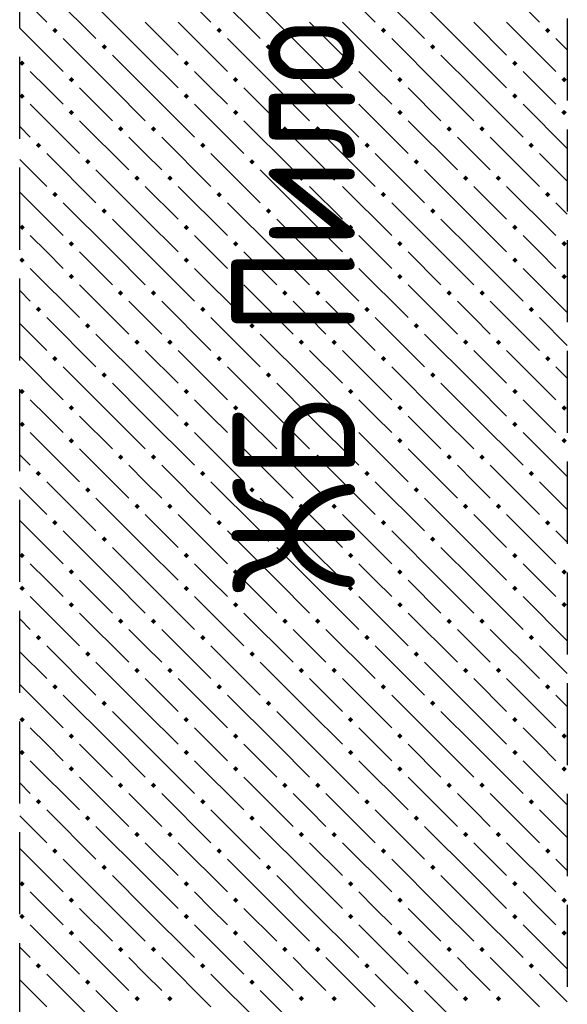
# Model space of a CAD drawing. Header units: millimetres. Extents: x 40580 to 1930067, y -240640 to 81020.
# Tile 374 of 656: x 1129192 to 1130525, y -222482 to -220082. Entities that reach past the tile are written whole.
import ezdxf

# ---------------------------------------------------------------- set-up
doc = ezdxf.new("R2010")
doc.units = ezdxf.units.MM
doc.linetypes.add('______2', pattern=[270, 200, -70])
doc.layers.add('Примечания', color=7, linetype='Continuous', lineweight=13)
doc.layers.add('Стилевая поверхн.', color=7, linetype='Continuous')
doc.styles.add('GOST 2.304', font='isocpeur.ttf', dxfattribs={"width": 0.8})

msp = doc.modelspace()

# ---------------------------------------------------------------- hatches: boundary and pattern name
at = {"layer": 'Стилевая поверхн.', "linetype": 'Continuous', "lineweight": -3, "transparency": 33554687}
for points in [[(1129270.9, -220108.3), (1129277.4, -220101.8), (1129283.9, -220108.3), (1129277.4, -220114.8)], [(1129670.9, -220108.3), (1129677.4, -220101.8), (1129683.9, -220108.3), (1129677.4, -220114.8)], [(1130070.9, -220108.3), (1130077.4, -220101.8), (1130083.9, -220108.3), (1130077.4, -220114.8)], [(1130470.9, -220108.3), (1130477.4, -220101.8), (1130483.9, -220108.3), (1130477.4, -220114.8)], [(1129390.9, -220148.3), (1129397.4, -220141.8), (1129403.9, -220148.3), (1129397.4, -220154.8)], [(1129790.9, -220148.3), (1129797.4, -220141.8), (1129803.9, -220148.3), (1129797.4, -220154.8)], [(1130190.9, -220148.3), (1130197.4, -220141.8), (1130203.9, -220148.3), (1130197.4, -220154.8)], [(1129191.7, -220187.5), (1129197.4, -220181.8), (1129203.9, -220188.3), (1129197.4, -220194.8), (1129191.7, -220189.1)], [(1129590.9, -220188.3), (1129597.4, -220181.8), (1129603.9, -220188.3), (1129597.4, -220194.8)], [(1129990.9, -220188.3), (1129997.4, -220181.8), (1130003.9, -220188.3), (1129997.4, -220194.8)], [(1130390.9, -220188.3), (1130397.4, -220181.8), (1130403.9, -220188.3), (1130397.4, -220194.8)], [(1129310.9, -220228.3), (1129317.4, -220221.8), (1129323.9, -220228.3), (1129317.4, -220234.8)], [(1129710.9, -220228.3), (1129717.4, -220221.8), (1129723.9, -220228.3), (1129717.4, -220234.8)], [(1130110.9, -220228.3), (1130117.4, -220221.8), (1130123.9, -220228.3), (1130117.4, -220234.8)], [(1130510.9, -220228.3), (1130517.4, -220221.8), (1130523.9, -220228.3), (1130517.4, -220234.8)], [(1129191.7, -220267.5), (1129197.4, -220261.8), (1129203.9, -220268.3), (1129197.4, -220274.8), (1129191.7, -220269.1)], [(1129590.9, -220268.3), (1129597.4, -220261.8), (1129603.9, -220268.3), (1129597.4, -220274.8)], [(1129990.9, -220268.3), (1129997.4, -220261.8), (1130003.9, -220268.3), (1129997.4, -220274.8)], [(1130390.9, -220268.3), (1130397.4, -220261.8), (1130403.9, -220268.3), (1130397.4, -220274.8)], [(1129310.9, -220308.3), (1129317.4, -220301.8), (1129323.9, -220308.3), (1129317.4, -220314.8)], [(1129710.9, -220308.3), (1129717.4, -220301.8), (1129723.9, -220308.3), (1129717.4, -220314.8)], [(1130110.9, -220308.3), (1130117.4, -220301.8), (1130123.9, -220308.3), (1130117.4, -220314.8)], [(1130510.9, -220308.3), (1130517.4, -220301.8), (1130523.9, -220308.3), (1130517.4, -220314.8)], [(1129430.9, -220348.3), (1129437.4, -220341.8), (1129443.9, -220348.3), (1129437.4, -220354.8)], [(1129510.9, -220348.3), (1129517.4, -220341.8), (1129523.9, -220348.3), (1129517.4, -220354.8)], [(1129830.9, -220348.3), (1129837.4, -220341.8), (1129843.9, -220348.3), (1129837.4, -220354.8)], [(1129910.9, -220348.3), (1129917.4, -220341.8), (1129923.9, -220348.3), (1129917.4, -220354.8)], [(1130230.9, -220348.3), (1130237.4, -220341.8), (1130243.9, -220348.3), (1130237.4, -220354.8)], [(1130310.9, -220348.3), (1130317.4, -220341.8), (1130323.9, -220348.3), (1130317.4, -220354.8)], [(1129230.9, -220388.3), (1129237.4, -220381.8), (1129243.9, -220388.3), (1129237.4, -220394.8)], [(1129630.9, -220388.3), (1129637.4, -220381.8), (1129643.9, -220388.3), (1129637.4, -220394.8)], [(1130030.9, -220388.3), (1130037.4, -220381.8), (1130043.9, -220388.3), (1130037.4, -220394.8)], [(1130430.9, -220388.3), (1130437.4, -220381.8), (1130443.9, -220388.3), (1130437.4, -220394.8)], [(1129350.9, -220428.3), (1129357.4, -220421.8), (1129363.9, -220428.3), (1129357.4, -220434.8)], [(1129750.9, -220428.3), (1129757.4, -220421.8), (1129763.9, -220428.3), (1129757.4, -220434.8)], [(1130150.9, -220428.3), (1130157.4, -220421.8), (1130163.9, -220428.3), (1130157.4, -220434.8)], [(1129470.9, -220468.3), (1129477.4, -220461.8), (1129483.9, -220468.3), (1129477.4, -220474.8)], [(1129550.9, -220468.3), (1129557.4, -220461.8), (1129563.9, -220468.3), (1129557.4, -220474.8)], [(1129870.9, -220468.3), (1129877.4, -220461.8), (1129883.9, -220468.3), (1129877.4, -220474.8)], [(1129950.9, -220468.3), (1129957.4, -220461.8), (1129963.9, -220468.3), (1129957.4, -220474.8)], [(1130270.9, -220468.3), (1130277.4, -220461.8), (1130283.9, -220468.3), (1130277.4, -220474.8)], [(1130350.9, -220468.3), (1130357.4, -220461.8), (1130363.9, -220468.3), (1130357.4, -220474.8)], [(1129270.9, -220508.3), (1129277.4, -220501.8), (1129283.9, -220508.3), (1129277.4, -220514.8)], [(1129670.9, -220508.3), (1129677.4, -220501.8), (1129683.9, -220508.3), (1129677.4, -220514.8)], [(1130070.9, -220508.3), (1130077.4, -220501.8), (1130083.9, -220508.3), (1130077.4, -220514.8)], [(1130470.9, -220508.3), (1130477.4, -220501.8), (1130483.9, -220508.3), (1130477.4, -220514.8)], [(1129390.9, -220548.3), (1129397.4, -220541.8), (1129403.9, -220548.3), (1129397.4, -220554.8)], [(1129790.9, -220548.3), (1129797.4, -220541.8), (1129803.9, -220548.3), (1129797.4, -220554.8)], [(1130190.9, -220548.3), (1130197.4, -220541.8), (1130203.9, -220548.3), (1130197.4, -220554.8)], [(1129191.7, -220587.5), (1129197.4, -220581.8), (1129203.9, -220588.3), (1129197.4, -220594.8), (1129191.7, -220589.1)], [(1129590.9, -220588.3), (1129597.4, -220581.8), (1129603.9, -220588.3), (1129597.4, -220594.8)], [(1129990.9, -220588.3), (1129997.4, -220581.8), (1130003.9, -220588.3), (1129997.4, -220594.8)], [(1130390.9, -220588.3), (1130397.4, -220581.8), (1130403.9, -220588.3), (1130397.4, -220594.8)], [(1129310.9, -220628.3), (1129317.4, -220621.8), (1129323.9, -220628.3), (1129317.4, -220634.8)], [(1129710.9, -220628.3), (1129717.4, -220621.8), (1129723.9, -220628.3), (1129717.4, -220634.8)], [(1130110.9, -220628.3), (1130117.4, -220621.8), (1130123.9, -220628.3), (1130117.4, -220634.8)], [(1130510.9, -220628.3), (1130517.4, -220621.8), (1130523.9, -220628.3), (1130517.4, -220634.8)], [(1129191.7, -220667.5), (1129197.4, -220661.8), (1129203.9, -220668.3), (1129197.4, -220674.8), (1129191.7, -220669.1)], [(1129590.9, -220668.3), (1129597.4, -220661.8), (1129603.9, -220668.3), (1129597.4, -220674.8)], [(1129990.9, -220668.3), (1129997.4, -220661.8), (1130003.9, -220668.3), (1129997.4, -220674.8)], [(1130390.9, -220668.3), (1130397.4, -220661.8), (1130403.9, -220668.3), (1130397.4, -220674.8)], [(1129310.9, -220708.3), (1129317.4, -220701.8), (1129323.9, -220708.3), (1129317.4, -220714.8)], [(1129710.9, -220708.3), (1129717.4, -220701.8), (1129723.9, -220708.3), (1129717.4, -220714.8)], [(1130110.9, -220708.3), (1130117.4, -220701.8), (1130123.9, -220708.3), (1130117.4, -220714.8)], [(1130510.9, -220708.3), (1130517.4, -220701.8), (1130523.9, -220708.3), (1130517.4, -220714.8)], [(1129430.9, -220748.3), (1129437.4, -220741.8), (1129443.9, -220748.3), (1129437.4, -220754.8)], [(1129510.9, -220748.3), (1129517.4, -220741.8), (1129523.9, -220748.3), (1129517.4, -220754.8)], [(1129830.9, -220748.3), (1129837.4, -220741.8), (1129843.9, -220748.3), (1129837.4, -220754.8)], [(1129910.9, -220748.3), (1129917.4, -220741.8), (1129923.9, -220748.3), (1129917.4, -220754.8)], [(1130230.9, -220748.3), (1130237.4, -220741.8), (1130243.9, -220748.3), (1130237.4, -220754.8)], [(1130310.9, -220748.3), (1130317.4, -220741.8), (1130323.9, -220748.3), (1130317.4, -220754.8)], [(1129230.9, -220788.3), (1129237.4, -220781.8), (1129243.9, -220788.3), (1129237.4, -220794.8)], [(1129630.9, -220788.3), (1129637.4, -220781.8), (1129643.9, -220788.3), (1129637.4, -220794.8)], [(1130030.9, -220788.3), (1130037.4, -220781.8), (1130043.9, -220788.3), (1130037.4, -220794.8)], [(1130430.9, -220788.3), (1130437.4, -220781.8), (1130443.9, -220788.3), (1130437.4, -220794.8)], [(1129350.9, -220828.3), (1129357.4, -220821.8), (1129363.9, -220828.3), (1129357.4, -220834.8)], [(1129750.9, -220828.3), (1129757.4, -220821.8), (1129763.9, -220828.3), (1129757.4, -220834.8)], [(1130150.9, -220828.3), (1130157.4, -220821.8), (1130163.9, -220828.3), (1130157.4, -220834.8)], [(1129470.9, -220868.3), (1129477.4, -220861.8), (1129483.9, -220868.3), (1129477.4, -220874.8)], [(1129550.9, -220868.3), (1129557.4, -220861.8), (1129563.9, -220868.3), (1129557.4, -220874.8)], [(1129870.9, -220868.3), (1129877.4, -220861.8), (1129883.9, -220868.3), (1129877.4, -220874.8)], [(1129950.9, -220868.3), (1129957.4, -220861.8), (1129963.9, -220868.3), (1129957.4, -220874.8)], [(1130270.9, -220868.3), (1130277.4, -220861.8), (1130283.9, -220868.3), (1130277.4, -220874.8)], [(1130350.9, -220868.3), (1130357.4, -220861.8), (1130363.9, -220868.3), (1130357.4, -220874.8)], [(1129270.9, -220908.3), (1129277.4, -220901.8), (1129283.9, -220908.3), (1129277.4, -220914.8)], [(1129670.9, -220908.3), (1129677.4, -220901.8), (1129683.9, -220908.3), (1129677.4, -220914.8)], [(1130070.9, -220908.3), (1130077.4, -220901.8), (1130083.9, -220908.3), (1130077.4, -220914.8)], [(1130470.9, -220908.3), (1130477.4, -220901.8), (1130483.9, -220908.3), (1130477.4, -220914.8)], [(1129390.9, -220948.3), (1129397.4, -220941.8), (1129403.9, -220948.3), (1129397.4, -220954.8)], [(1129790.9, -220948.3), (1129797.4, -220941.8), (1129803.9, -220948.3), (1129797.4, -220954.8)], [(1130190.9, -220948.3), (1130197.4, -220941.8), (1130203.9, -220948.3), (1130197.4, -220954.8)], [(1129191.7, -220987.5), (1129197.4, -220981.8), (1129203.9, -220988.3), (1129197.4, -220994.8), (1129191.7, -220989.1)], [(1129590.9, -220988.3), (1129597.4, -220981.8), (1129603.9, -220988.3), (1129597.4, -220994.8)], [(1129990.9, -220988.3), (1129997.4, -220981.8), (1130003.9, -220988.3), (1129997.4, -220994.8)], [(1130390.9, -220988.3), (1130397.4, -220981.8), (1130403.9, -220988.3), (1130397.4, -220994.8)], [(1129310.9, -221028.3), (1129317.4, -221021.8), (1129323.9, -221028.3), (1129317.4, -221034.8)], [(1129710.9, -221028.3), (1129717.4, -221021.8), (1129723.9, -221028.3), (1129717.4, -221034.8)], [(1130110.9, -221028.3), (1130117.4, -221021.8), (1130123.9, -221028.3), (1130117.4, -221034.8)], [(1130510.9, -221028.3), (1130517.4, -221021.8), (1130523.9, -221028.3), (1130517.4, -221034.8)], [(1129191.7, -221067.5), (1129197.4, -221061.8), (1129203.9, -221068.3), (1129197.4, -221074.8), (1129191.7, -221069.1)], [(1129590.9, -221068.3), (1129597.4, -221061.8), (1129603.9, -221068.3), (1129597.4, -221074.8)], [(1129990.9, -221068.3), (1129997.4, -221061.8), (1130003.9, -221068.3), (1129997.4, -221074.8)], [(1130390.9, -221068.3), (1130397.4, -221061.8), (1130403.9, -221068.3), (1130397.4, -221074.8)], [(1129310.9, -221108.3), (1129317.4, -221101.8), (1129323.9, -221108.3), (1129317.4, -221114.8)], [(1129710.9, -221108.3), (1129717.4, -221101.8), (1129723.9, -221108.3), (1129717.4, -221114.8)], [(1130110.9, -221108.3), (1130117.4, -221101.8), (1130123.9, -221108.3), (1130117.4, -221114.8)], [(1130510.9, -221108.3), (1130517.4, -221101.8), (1130523.9, -221108.3), (1130517.4, -221114.8)], [(1129430.9, -221148.3), (1129437.4, -221141.8), (1129443.9, -221148.3), (1129437.4, -221154.8)], [(1129510.9, -221148.3), (1129517.4, -221141.8), (1129523.9, -221148.3), (1129517.4, -221154.8)], [(1129830.9, -221148.3), (1129837.4, -221141.8), (1129843.9, -221148.3), (1129837.4, -221154.8)], [(1129910.9, -221148.3), (1129917.4, -221141.8), (1129923.9, -221148.3), (1129917.4, -221154.8)], [(1130230.9, -221148.3), (1130237.4, -221141.8), (1130243.9, -221148.3), (1130237.4, -221154.8)], [(1130310.9, -221148.3), (1130317.4, -221141.8), (1130323.9, -221148.3), (1130317.4, -221154.8)], [(1129230.9, -221188.3), (1129237.4, -221181.8), (1129243.9, -221188.3), (1129237.4, -221194.8)], [(1129630.9, -221188.3), (1129637.4, -221181.8), (1129643.9, -221188.3), (1129637.4, -221194.8)], [(1130030.9, -221188.3), (1130037.4, -221181.8), (1130043.9, -221188.3), (1130037.4, -221194.8)], [(1130430.9, -221188.3), (1130437.4, -221181.8), (1130443.9, -221188.3), (1130437.4, -221194.8)], [(1129350.9, -221228.3), (1129357.4, -221221.8), (1129363.9, -221228.3), (1129357.4, -221234.8)], [(1129750.9, -221228.3), (1129757.4, -221221.8), (1129763.9, -221228.3), (1129757.4, -221234.8)], [(1130150.9, -221228.3), (1130157.4, -221221.8), (1130163.9, -221228.3), (1130157.4, -221234.8)], [(1129470.9, -221268.3), (1129477.4, -221261.8), (1129483.9, -221268.3), (1129477.4, -221274.8)], [(1129550.9, -221268.3), (1129557.4, -221261.8), (1129563.9, -221268.3), (1129557.4, -221274.8)], [(1129870.9, -221268.3), (1129877.4, -221261.8), (1129883.9, -221268.3), (1129877.4, -221274.8)], [(1129950.9, -221268.3), (1129957.4, -221261.8), (1129963.9, -221268.3), (1129957.4, -221274.8)], [(1130270.9, -221268.3), (1130277.4, -221261.8), (1130283.9, -221268.3), (1130277.4, -221274.8)], [(1130350.9, -221268.3), (1130357.4, -221261.8), (1130363.9, -221268.3), (1130357.4, -221274.8)], [(1129270.9, -221308.3), (1129277.4, -221301.8), (1129283.9, -221308.3), (1129277.4, -221314.8)], [(1129670.9, -221308.3), (1129677.4, -221301.8), (1129683.9, -221308.3), (1129677.4, -221314.8)], [(1130070.9, -221308.3), (1130077.4, -221301.8), (1130083.9, -221308.3), (1130077.4, -221314.8)], [(1130470.9, -221308.3), (1130477.4, -221301.8), (1130483.9, -221308.3), (1130477.4, -221314.8)], [(1129390.9, -221348.3), (1129397.4, -221341.8), (1129403.9, -221348.3), (1129397.4, -221354.8)], [(1129790.9, -221348.3), (1129797.4, -221341.8), (1129803.9, -221348.3), (1129797.4, -221354.8)], [(1130190.9, -221348.3), (1130197.4, -221341.8), (1130203.9, -221348.3), (1130197.4, -221354.8)], [(1129191.7, -221387.5), (1129197.4, -221381.8), (1129203.9, -221388.3), (1129197.4, -221394.8), (1129191.7, -221389.1)], [(1129590.9, -221388.3), (1129597.4, -221381.8), (1129603.9, -221388.3), (1129597.4, -221394.8)], [(1129990.9, -221388.3), (1129997.4, -221381.8), (1130003.9, -221388.3), (1129997.4, -221394.8)], [(1130390.9, -221388.3), (1130397.4, -221381.8), (1130403.9, -221388.3), (1130397.4, -221394.8)], [(1129310.9, -221428.3), (1129317.4, -221421.8), (1129323.9, -221428.3), (1129317.4, -221434.8)], [(1129710.9, -221428.3), (1129717.4, -221421.8), (1129723.9, -221428.3), (1129717.4, -221434.8)], [(1130110.9, -221428.3), (1130117.4, -221421.8), (1130123.9, -221428.3), (1130117.4, -221434.8)], [(1130510.9, -221428.3), (1130517.4, -221421.8), (1130523.9, -221428.3), (1130517.4, -221434.8)], [(1129191.7, -221467.5), (1129197.4, -221461.8), (1129203.9, -221468.3), (1129197.4, -221474.8), (1129191.7, -221469.1)], [(1129590.9, -221468.3), (1129597.4, -221461.8), (1129603.9, -221468.3), (1129597.4, -221474.8)], [(1129990.9, -221468.3), (1129997.4, -221461.8), (1130003.9, -221468.3), (1129997.4, -221474.8)], [(1130390.9, -221468.3), (1130397.4, -221461.8), (1130403.9, -221468.3), (1130397.4, -221474.8)], [(1129310.9, -221508.3), (1129317.4, -221501.8), (1129323.9, -221508.3), (1129317.4, -221514.8)], [(1129710.9, -221508.3), (1129717.4, -221501.8), (1129723.9, -221508.3), (1129717.4, -221514.8)], [(1130110.9, -221508.3), (1130117.4, -221501.8), (1130123.9, -221508.3), (1130117.4, -221514.8)], [(1130510.9, -221508.3), (1130517.4, -221501.8), (1130523.9, -221508.3), (1130517.4, -221514.8)], [(1129430.9, -221548.3), (1129437.4, -221541.8), (1129443.9, -221548.3), (1129437.4, -221554.8)], [(1129510.9, -221548.3), (1129517.4, -221541.8), (1129523.9, -221548.3), (1129517.4, -221554.8)], [(1129830.9, -221548.3), (1129837.4, -221541.8), (1129843.9, -221548.3), (1129837.4, -221554.8)], [(1129910.9, -221548.3), (1129917.4, -221541.8), (1129923.9, -221548.3), (1129917.4, -221554.8)], [(1130230.9, -221548.3), (1130237.4, -221541.8), (1130243.9, -221548.3), (1130237.4, -221554.8)], [(1130310.9, -221548.3), (1130317.4, -221541.8), (1130323.9, -221548.3), (1130317.4, -221554.8)], [(1129230.9, -221588.3), (1129237.4, -221581.8), (1129243.9, -221588.3), (1129237.4, -221594.8)], [(1129630.9, -221588.3), (1129637.4, -221581.8), (1129643.9, -221588.3), (1129637.4, -221594.8)], [(1130030.9, -221588.3), (1130037.4, -221581.8), (1130043.9, -221588.3), (1130037.4, -221594.8)], [(1130430.9, -221588.3), (1130437.4, -221581.8), (1130443.9, -221588.3), (1130437.4, -221594.8)], [(1129350.9, -221628.3), (1129357.4, -221621.8), (1129363.9, -221628.3), (1129357.4, -221634.8)], [(1129750.9, -221628.3), (1129757.4, -221621.8), (1129763.9, -221628.3), (1129757.4, -221634.8)], [(1130150.9, -221628.3), (1130157.4, -221621.8), (1130163.9, -221628.3), (1130157.4, -221634.8)], [(1129470.9, -221668.3), (1129477.4, -221661.8), (1129483.9, -221668.3), (1129477.4, -221674.8)], [(1129550.9, -221668.3), (1129557.4, -221661.8), (1129563.9, -221668.3), (1129557.4, -221674.8)], [(1129870.9, -221668.3), (1129877.4, -221661.8), (1129883.9, -221668.3), (1129877.4, -221674.8)], [(1129950.9, -221668.3), (1129957.4, -221661.8), (1129963.9, -221668.3), (1129957.4, -221674.8)], [(1130270.9, -221668.3), (1130277.4, -221661.8), (1130283.9, -221668.3), (1130277.4, -221674.8)], [(1130350.9, -221668.3), (1130357.4, -221661.8), (1130363.9, -221668.3), (1130357.4, -221674.8)], [(1129270.9, -221708.3), (1129277.4, -221701.8), (1129283.9, -221708.3), (1129277.4, -221714.8)], [(1129670.9, -221708.3), (1129677.4, -221701.8), (1129683.9, -221708.3), (1129677.4, -221714.8)], [(1130070.9, -221708.3), (1130077.4, -221701.8), (1130083.9, -221708.3), (1130077.4, -221714.8)], [(1130470.9, -221708.3), (1130477.4, -221701.8), (1130483.9, -221708.3), (1130477.4, -221714.8)], [(1129390.9, -221748.3), (1129397.4, -221741.8), (1129403.9, -221748.3), (1129397.4, -221754.8)], [(1129790.9, -221748.3), (1129797.4, -221741.8), (1129803.9, -221748.3), (1129797.4, -221754.8)], [(1130190.9, -221748.3), (1130197.4, -221741.8), (1130203.9, -221748.3), (1130197.4, -221754.8)], [(1129191.7, -221787.5), (1129197.4, -221781.8), (1129203.9, -221788.3), (1129197.4, -221794.8), (1129191.7, -221789.1)], [(1129590.9, -221788.3), (1129597.4, -221781.8), (1129603.9, -221788.3), (1129597.4, -221794.8)], [(1129990.9, -221788.3), (1129997.4, -221781.8), (1130003.9, -221788.3), (1129997.4, -221794.8)], [(1130390.9, -221788.3), (1130397.4, -221781.8), (1130403.9, -221788.3), (1130397.4, -221794.8)], [(1129310.9, -221828.3), (1129317.4, -221821.8), (1129323.9, -221828.3), (1129317.4, -221834.8)], [(1129710.9, -221828.3), (1129717.4, -221821.8), (1129723.9, -221828.3), (1129717.4, -221834.8)], [(1130110.9, -221828.3), (1130117.4, -221821.8), (1130123.9, -221828.3), (1130117.4, -221834.8)], [(1130510.9, -221828.3), (1130517.4, -221821.8), (1130523.9, -221828.3), (1130517.4, -221834.8)], [(1129191.7, -221867.5), (1129197.4, -221861.8), (1129203.9, -221868.3), (1129197.4, -221874.8), (1129191.7, -221869.1)], [(1129590.9, -221868.3), (1129597.4, -221861.8), (1129603.9, -221868.3), (1129597.4, -221874.8)], [(1129990.9, -221868.3), (1129997.4, -221861.8), (1130003.9, -221868.3), (1129997.4, -221874.8)], [(1130390.9, -221868.3), (1130397.4, -221861.8), (1130403.9, -221868.3), (1130397.4, -221874.8)], [(1129310.9, -221908.3), (1129317.4, -221901.8), (1129323.9, -221908.3), (1129317.4, -221914.8)], [(1129710.9, -221908.3), (1129717.4, -221901.8), (1129723.9, -221908.3), (1129717.4, -221914.8)], [(1130110.9, -221908.3), (1130117.4, -221901.8), (1130123.9, -221908.3), (1130117.4, -221914.8)], [(1130510.9, -221908.3), (1130517.4, -221901.8), (1130523.9, -221908.3), (1130517.4, -221914.8)], [(1129430.9, -221948.3), (1129437.4, -221941.8), (1129443.9, -221948.3), (1129437.4, -221954.8)], [(1129510.9, -221948.3), (1129517.4, -221941.8), (1129523.9, -221948.3), (1129517.4, -221954.8)], [(1129830.9, -221948.3), (1129837.4, -221941.8), (1129843.9, -221948.3), (1129837.4, -221954.8)], [(1129910.9, -221948.3), (1129917.4, -221941.8), (1129923.9, -221948.3), (1129917.4, -221954.8)], [(1130230.9, -221948.3), (1130237.4, -221941.8), (1130243.9, -221948.3), (1130237.4, -221954.8)], [(1130310.9, -221948.3), (1130317.4, -221941.8), (1130323.9, -221948.3), (1130317.4, -221954.8)], [(1129230.9, -221988.3), (1129237.4, -221981.8), (1129243.9, -221988.3), (1129237.4, -221994.8)], [(1129630.9, -221988.3), (1129637.4, -221981.8), (1129643.9, -221988.3), (1129637.4, -221994.8)], [(1130030.9, -221988.3), (1130037.4, -221981.8), (1130043.9, -221988.3), (1130037.4, -221994.8)], [(1130430.9, -221988.3), (1130437.4, -221981.8), (1130443.9, -221988.3), (1130437.4, -221994.8)], [(1129350.9, -222028.3), (1129357.4, -222021.8), (1129363.9, -222028.3), (1129357.4, -222034.8)], [(1129750.9, -222028.3), (1129757.4, -222021.8), (1129763.9, -222028.3), (1129757.4, -222034.8)], [(1130150.9, -222028.3), (1130157.4, -222021.8), (1130163.9, -222028.3), (1130157.4, -222034.8)], [(1129470.9, -222068.3), (1129477.4, -222061.8), (1129483.9, -222068.3), (1129477.4, -222074.8)], [(1129550.9, -222068.3), (1129557.4, -222061.8), (1129563.9, -222068.3), (1129557.4, -222074.8)], [(1129870.9, -222068.3), (1129877.4, -222061.8), (1129883.9, -222068.3), (1129877.4, -222074.8)], [(1129950.9, -222068.3), (1129957.4, -222061.8), (1129963.9, -222068.3), (1129957.4, -222074.8)], [(1130270.9, -222068.3), (1130277.4, -222061.8), (1130283.9, -222068.3), (1130277.4, -222074.8)], [(1130350.9, -222068.3), (1130357.4, -222061.8), (1130363.9, -222068.3), (1130357.4, -222074.8)], [(1129270.9, -222108.3), (1129277.4, -222101.8), (1129283.9, -222108.3), (1129277.4, -222114.8)], [(1129670.9, -222108.3), (1129677.4, -222101.8), (1129683.9, -222108.3), (1129677.4, -222114.8)], [(1130070.9, -222108.3), (1130077.4, -222101.8), (1130083.9, -222108.3), (1130077.4, -222114.8)], [(1130470.9, -222108.3), (1130477.4, -222101.8), (1130483.9, -222108.3), (1130477.4, -222114.8)], [(1129390.9, -222148.3), (1129397.4, -222141.8), (1129403.9, -222148.3), (1129397.4, -222154.8)], [(1129790.9, -222148.3), (1129797.4, -222141.8), (1129803.9, -222148.3), (1129797.4, -222154.8)], [(1130190.9, -222148.3), (1130197.4, -222141.8), (1130203.9, -222148.3), (1130197.4, -222154.8)], [(1129191.7, -222187.5), (1129197.4, -222181.8), (1129203.9, -222188.3), (1129197.4, -222194.8), (1129191.7, -222189.1)], [(1129590.9, -222188.3), (1129597.4, -222181.8), (1129603.9, -222188.3), (1129597.4, -222194.8)], [(1129990.9, -222188.3), (1129997.4, -222181.8), (1130003.9, -222188.3), (1129997.4, -222194.8)], [(1130390.9, -222188.3), (1130397.4, -222181.8), (1130403.9, -222188.3), (1130397.4, -222194.8)], [(1129310.9, -222228.3), (1129317.4, -222221.8), (1129323.9, -222228.3), (1129317.4, -222234.8)], [(1129710.9, -222228.3), (1129717.4, -222221.8), (1129723.9, -222228.3), (1129717.4, -222234.8)], [(1130110.9, -222228.3), (1130117.4, -222221.8), (1130123.9, -222228.3), (1130117.4, -222234.8)], [(1130510.9, -222228.3), (1130517.4, -222221.8), (1130523.9, -222228.3), (1130517.4, -222234.8)], [(1129191.7, -222267.5), (1129197.4, -222261.8), (1129203.9, -222268.3), (1129197.4, -222274.8), (1129191.7, -222269.1)], [(1129590.9, -222268.3), (1129597.4, -222261.8), (1129603.9, -222268.3), (1129597.4, -222274.8)], [(1129990.9, -222268.3), (1129997.4, -222261.8), (1130003.9, -222268.3), (1129997.4, -222274.8)], [(1130390.9, -222268.3), (1130397.4, -222261.8), (1130403.9, -222268.3), (1130397.4, -222274.8)], [(1129310.9, -222308.3), (1129317.4, -222301.8), (1129323.9, -222308.3), (1129317.4, -222314.8)], [(1129710.9, -222308.3), (1129717.4, -222301.8), (1129723.9, -222308.3), (1129717.4, -222314.8)], [(1130110.9, -222308.3), (1130117.4, -222301.8), (1130123.9, -222308.3), (1130117.4, -222314.8)], [(1130510.9, -222308.3), (1130517.4, -222301.8), (1130523.9, -222308.3), (1130517.4, -222314.8)], [(1129430.9, -222348.3), (1129437.4, -222341.8), (1129443.9, -222348.3), (1129437.4, -222354.8)], [(1129510.9, -222348.3), (1129517.4, -222341.8), (1129523.9, -222348.3), (1129517.4, -222354.8)], [(1129830.9, -222348.3), (1129837.4, -222341.8), (1129843.9, -222348.3), (1129837.4, -222354.8)], [(1129910.9, -222348.3), (1129917.4, -222341.8), (1129923.9, -222348.3), (1129917.4, -222354.8)], [(1130230.9, -222348.3), (1130237.4, -222341.8), (1130243.9, -222348.3), (1130237.4, -222354.8)], [(1130310.9, -222348.3), (1130317.4, -222341.8), (1130323.9, -222348.3), (1130317.4, -222354.8)], [(1129230.9, -222388.3), (1129237.4, -222381.8), (1129243.9, -222388.3), (1129237.4, -222394.8)], [(1129630.9, -222388.3), (1129637.4, -222381.8), (1129643.9, -222388.3), (1129637.4, -222394.8)], [(1130030.9, -222388.3), (1130037.4, -222381.8), (1130043.9, -222388.3), (1130037.4, -222394.8)], [(1130430.9, -222388.3), (1130437.4, -222381.8), (1130443.9, -222388.3), (1130437.4, -222394.8)], [(1129350.9, -222428.3), (1129357.4, -222421.8), (1129363.9, -222428.3), (1129357.4, -222434.8)], [(1129750.9, -222428.3), (1129757.4, -222421.8), (1129763.9, -222428.3), (1129757.4, -222434.8)], [(1130150.9, -222428.3), (1130157.4, -222421.8), (1130163.9, -222428.3), (1130157.4, -222434.8)], [(1129470.9, -222468.3), (1129477.4, -222461.8), (1129483.9, -222468.3), (1129477.4, -222474.8)], [(1129550.9, -222468.3), (1129557.4, -222461.8), (1129563.9, -222468.3), (1129557.4, -222474.8)], [(1129870.9, -222468.3), (1129877.4, -222461.8), (1129883.9, -222468.3), (1129877.4, -222474.8)], [(1129950.9, -222468.3), (1129957.4, -222461.8), (1129963.9, -222468.3), (1129957.4, -222474.8)], [(1130270.9, -222468.3), (1130277.4, -222461.8), (1130283.9, -222468.3), (1130277.4, -222474.8)], [(1130350.9, -222468.3), (1130357.4, -222461.8), (1130363.9, -222468.3), (1130357.4, -222474.8)]]:
    msp.add_hatch(color=7, dxfattribs=at).paths.add_polyline_path(points, flags=16)

# ---------------------------------------------------------------- linework, layer by layer
at = {"layer": 'Примечания', "color": 253, "linetype": '______2', "lineweight": -3, "true_color": 0xababab, "transparency": 33554687}
for p, q in [((1129191.7, -222532.7), (1129191.7, -218999.4)), ((1130525, -218999.4), (1130525, -222532.7))]:
    msp.add_line(p, q, dxfattribs=at)
at = {"layer": 'Стилевая поверхн.', "color": 9, "linetype": 'Continuous', "lineweight": -3, "true_color": 0xc7c7c7, "transparency": 33554687}
for p, q in [((1129537.4, -219968.3), (1129657.4, -220088.3)), ((1129937.4, -219968.3), (1130057.4, -220088.3)), ((1130337.4, -219968.3), (1130457.4, -220088.3)), ((1129191.7, -220022.6), (1129257.4, -220088.3)), ((1129257.4, -220008.3), (1129377.4, -220128.3)), ((1129657.4, -220008.3), (1129777.4, -220128.3)), ((1130057.4, -220008.3), (1130177.4, -220128.3)), ((1129497.4, -220168.3), (1129377.4, -220048.3)), ((1129897.4, -220168.3), (1129777.4, -220048.3)), ((1130297.4, -220168.3), (1130177.4, -220048.3)), ((1129191.7, -220102.6), (1129297.4, -220208.3)), ((1129497.4, -220088.3), (1129577.4, -220168.3)), ((1129577.4, -220088.3), (1129697.4, -220208.3)), ((1129897.4, -220088.3), (1129977.4, -220168.3)), ((1129977.4, -220088.3), (1130097.4, -220208.3)), ((1130297.4, -220088.3), (1130377.4, -220168.3)), ((1130377.4, -220088.3), (1130497.4, -220208.3)), ((1129417.4, -220248.3), (1129297.4, -220128.3)), ((1129817.4, -220248.3), (1129697.4, -220128.3)), ((1130217.4, -220248.3), (1130097.4, -220128.3)), ((1130525, -220155.9), (1130497.4, -220128.3)), ((1129417.4, -220168.3), (1129497.4, -220248.3)), ((1129497.4, -220168.3), (1129577.4, -220248.3)), ((1129817.4, -220168.3), (1129897.4, -220248.3)), ((1129897.4, -220168.3), (1129977.4, -220248.3)), ((1130217.4, -220168.3), (1130297.4, -220248.3)), ((1130297.4, -220168.3), (1130377.4, -220248.3)), ((1129257.4, -220248.3), (1129217.4, -220208.3)), ((1129657.4, -220248.3), (1129617.4, -220208.3)), ((1130057.4, -220248.3), (1130017.4, -220208.3)), ((1130457.4, -220248.3), (1130417.4, -220208.3)), ((1129297.4, -220288.3), (1129257.4, -220248.3)), ((1129337.4, -220248.3), (1129417.4, -220328.3)), ((1129417.4, -220248.3), (1129497.4, -220328.3)), ((1129497.4, -220248.3), (1129617.4, -220368.3)), ((1129697.4, -220288.3), (1129657.4, -220248.3)), ((1129737.4, -220248.3), (1129817.4, -220328.3)), ((1129817.4, -220248.3), (1129897.4, -220328.3)), ((1129897.4, -220248.3), (1130017.4, -220368.3)), ((1130097.4, -220288.3), (1130057.4, -220248.3)), ((1130137.4, -220248.3), (1130217.4, -220328.3)), ((1130217.4, -220248.3), (1130297.4, -220328.3)), ((1130297.4, -220248.3), (1130417.4, -220368.3)), ((1130497.4, -220288.3), (1130457.4, -220248.3)), ((1129217.4, -220288.3), (1129337.4, -220408.3)), ((1129617.4, -220288.3), (1129737.4, -220408.3)), ((1130017.4, -220288.3), (1130137.4, -220408.3)), ((1130417.4, -220288.3), (1130525, -220395.9)), ((1129191.7, -220342.6), (1129217.4, -220368.3)), ((1129337.4, -220328.3), (1129457.4, -220448.3)), ((1129737.4, -220328.3), (1129857.4, -220448.3)), ((1130137.4, -220328.3), (1130257.4, -220448.3)), ((1129497.4, -220408.3), (1129457.4, -220368.3)), ((1129537.4, -220368.3), (1129657.4, -220488.3)), ((1129897.4, -220408.3), (1129857.4, -220368.3)), ((1129937.4, -220368.3), (1130057.4, -220488.3)), ((1130297.4, -220408.3), (1130257.4, -220368.3)), ((1130337.4, -220368.3), (1130457.4, -220488.3)), ((1129257.4, -220408.3), (1129377.4, -220528.3)), ((1129537.4, -220448.3), (1129497.4, -220408.3)), ((1129657.4, -220408.3), (1129777.4, -220528.3)), ((1129937.4, -220448.3), (1129897.4, -220408.3)), ((1130057.4, -220408.3), (1130177.4, -220528.3)), ((1130337.4, -220448.3), (1130297.4, -220408.3)), ((1130457.4, -220408.3), (1130525, -220475.9)), ((1129191.7, -220422.6), (1129257.4, -220488.3)), ((1129497.4, -220568.3), (1129377.4, -220448.3)), ((1129897.4, -220568.3), (1129777.4, -220448.3)), ((1130297.4, -220568.3), (1130177.4, -220448.3)), ((1129191.7, -220502.6), (1129297.4, -220608.3)), ((1129497.4, -220488.3), (1129577.4, -220568.3)), ((1129577.4, -220488.3), (1129697.4, -220608.3)), ((1129897.4, -220488.3), (1129977.4, -220568.3)), ((1129977.4, -220488.3), (1130097.4, -220608.3)), ((1130297.4, -220488.3), (1130377.4, -220568.3)), ((1130377.4, -220488.3), (1130497.4, -220608.3)), ((1129417.4, -220648.3), (1129297.4, -220528.3)), ((1129817.4, -220648.3), (1129697.4, -220528.3)), ((1130217.4, -220648.3), (1130097.4, -220528.3)), ((1130525, -220555.9), (1130497.4, -220528.3)), ((1129417.4, -220568.3), (1129497.4, -220648.3)), ((1129497.4, -220568.3), (1129577.4, -220648.3)), ((1129817.4, -220568.3), (1129897.4, -220648.3)), ((1129897.4, -220568.3), (1129977.4, -220648.3)), ((1130217.4, -220568.3), (1130297.4, -220648.3)), ((1130297.4, -220568.3), (1130377.4, -220648.3)), ((1129257.4, -220648.3), (1129217.4, -220608.3)), ((1129657.4, -220648.3), (1129617.4, -220608.3)), ((1130057.4, -220648.3), (1130017.4, -220608.3)), ((1130457.4, -220648.3), (1130417.4, -220608.3)), ((1129297.4, -220688.3), (1129257.4, -220648.3)), ((1129337.4, -220648.3), (1129417.4, -220728.3)), ((1129417.4, -220648.3), (1129497.4, -220728.3)), ((1129497.4, -220648.3), (1129617.4, -220768.3)), ((1129697.4, -220688.3), (1129657.4, -220648.3)), ((1129737.4, -220648.3), (1129817.4, -220728.3)), ((1129817.4, -220648.3), (1129897.4, -220728.3)), ((1129897.4, -220648.3), (1130017.4, -220768.3)), ((1130097.4, -220688.3), (1130057.4, -220648.3)), ((1130137.4, -220648.3), (1130217.4, -220728.3)), ((1130217.4, -220648.3), (1130297.4, -220728.3)), ((1130297.4, -220648.3), (1130417.4, -220768.3)), ((1130497.4, -220688.3), (1130457.4, -220648.3)), ((1129217.4, -220688.3), (1129337.4, -220808.3)), ((1129617.4, -220688.3), (1129737.4, -220808.3)), ((1130017.4, -220688.3), (1130137.4, -220808.3)), ((1130417.4, -220688.3), (1130525, -220795.9)), ((1129191.7, -220742.6), (1129217.4, -220768.3)), ((1129337.4, -220728.3), (1129457.4, -220848.3)), ((1129737.4, -220728.3), (1129857.4, -220848.3)), ((1130137.4, -220728.3), (1130257.4, -220848.3)), ((1129497.4, -220808.3), (1129457.4, -220768.3)), ((1129537.4, -220768.3), (1129657.4, -220888.3)), ((1129897.4, -220808.3), (1129857.4, -220768.3)), ((1129937.4, -220768.3), (1130057.4, -220888.3)), ((1130297.4, -220808.3), (1130257.4, -220768.3)), ((1130337.4, -220768.3), (1130457.4, -220888.3)), ((1129191.7, -220822.6), (1129257.4, -220888.3)), ((1129257.4, -220808.3), (1129377.4, -220928.3)), ((1129537.4, -220848.3), (1129497.4, -220808.3)), ((1129657.4, -220808.3), (1129777.4, -220928.3)), ((1129937.4, -220848.3), (1129897.4, -220808.3)), ((1130057.4, -220808.3), (1130177.4, -220928.3)), ((1130337.4, -220848.3), (1130297.4, -220808.3)), ((1130457.4, -220808.3), (1130525, -220875.9)), ((1129497.4, -220968.3), (1129377.4, -220848.3)), ((1129897.4, -220968.3), (1129777.4, -220848.3)), ((1130297.4, -220968.3), (1130177.4, -220848.3)), ((1129497.4, -220888.3), (1129577.4, -220968.3)), ((1129577.4, -220888.3), (1129697.4, -221008.3)), ((1129897.4, -220888.3), (1129977.4, -220968.3)), ((1129977.4, -220888.3), (1130097.4, -221008.3)), ((1130297.4, -220888.3), (1130377.4, -220968.3)), ((1130377.4, -220888.3), (1130497.4, -221008.3)), ((1129191.7, -220902.6), (1129297.4, -221008.3)), ((1129417.4, -221048.3), (1129297.4, -220928.3)), ((1129817.4, -221048.3), (1129697.4, -220928.3)), ((1130217.4, -221048.3), (1130097.4, -220928.3)), ((1130525, -220955.9), (1130497.4, -220928.3)), ((1129417.4, -220968.3), (1129497.4, -221048.3)), ((1129497.4, -220968.3), (1129577.4, -221048.3)), ((1129817.4, -220968.3), (1129897.4, -221048.3)), ((1129897.4, -220968.3), (1129977.4, -221048.3)), ((1130217.4, -220968.3), (1130297.4, -221048.3)), ((1130297.4, -220968.3), (1130377.4, -221048.3)), ((1129257.4, -221048.3), (1129217.4, -221008.3)), ((1129657.4, -221048.3), (1129617.4, -221008.3)), ((1130057.4, -221048.3), (1130017.4, -221008.3)), ((1130457.4, -221048.3), (1130417.4, -221008.3)), ((1129297.4, -221088.3), (1129257.4, -221048.3)), ((1129337.4, -221048.3), (1129417.4, -221128.3)), ((1129417.4, -221048.3), (1129497.4, -221128.3)), ((1129497.4, -221048.3), (1129617.4, -221168.3)), ((1129697.4, -221088.3), (1129657.4, -221048.3)), ((1129737.4, -221048.3), (1129817.4, -221128.3)), ((1129817.4, -221048.3), (1129897.4, -221128.3)), ((1129897.4, -221048.3), (1130017.4, -221168.3)), ((1130097.4, -221088.3), (1130057.4, -221048.3)), ((1130137.4, -221048.3), (1130217.4, -221128.3)), ((1130217.4, -221048.3), (1130297.4, -221128.3)), ((1130297.4, -221048.3), (1130417.4, -221168.3)), ((1130497.4, -221088.3), (1130457.4, -221048.3)), ((1129217.4, -221088.3), (1129337.4, -221208.3)), ((1129617.4, -221088.3), (1129737.4, -221208.3)), ((1130017.4, -221088.3), (1130137.4, -221208.3)), ((1130417.4, -221088.3), (1130525, -221195.9)), ((1129337.4, -221128.3), (1129457.4, -221248.3)), ((1129737.4, -221128.3), (1129857.4, -221248.3)), ((1130137.4, -221128.3), (1130257.4, -221248.3)), ((1129191.7, -221142.6), (1129217.4, -221168.3)), ((1129497.4, -221208.3), (1129457.4, -221168.3)), ((1129537.4, -221168.3), (1129657.4, -221288.3)), ((1129897.4, -221208.3), (1129857.4, -221168.3)), ((1129937.4, -221168.3), (1130057.4, -221288.3)), ((1130297.4, -221208.3), (1130257.4, -221168.3)), ((1130337.4, -221168.3), (1130457.4, -221288.3)), ((1129191.7, -221222.6), (1129257.4, -221288.3)), ((1129257.4, -221208.3), (1129377.4, -221328.3)), ((1129537.4, -221248.3), (1129497.4, -221208.3)), ((1129657.4, -221208.3), (1129777.4, -221328.3)), ((1129937.4, -221248.3), (1129897.4, -221208.3)), ((1130057.4, -221208.3), (1130177.4, -221328.3)), ((1130337.4, -221248.3), (1130297.4, -221208.3)), ((1130457.4, -221208.3), (1130525, -221275.9)), ((1129497.4, -221368.3), (1129377.4, -221248.3)), ((1129897.4, -221368.3), (1129777.4, -221248.3)), ((1130297.4, -221368.3), (1130177.4, -221248.3)), ((1129191.7, -221302.6), (1129297.4, -221408.3)), ((1129497.4, -221288.3), (1129577.4, -221368.3)), ((1129577.4, -221288.3), (1129697.4, -221408.3)), ((1129897.4, -221288.3), (1129977.4, -221368.3)), ((1129977.4, -221288.3), (1130097.4, -221408.3)), ((1130297.4, -221288.3), (1130377.4, -221368.3)), ((1130377.4, -221288.3), (1130497.4, -221408.3)), ((1129417.4, -221448.3), (1129297.4, -221328.3)), ((1129817.4, -221448.3), (1129697.4, -221328.3)), ((1130217.4, -221448.3), (1130097.4, -221328.3)), ((1130525, -221355.9), (1130497.4, -221328.3)), ((1129417.4, -221368.3), (1129497.4, -221448.3)), ((1129497.4, -221368.3), (1129577.4, -221448.3)), ((1129817.4, -221368.3), (1129897.4, -221448.3)), ((1129897.4, -221368.3), (1129977.4, -221448.3)), ((1130217.4, -221368.3), (1130297.4, -221448.3)), ((1130297.4, -221368.3), (1130377.4, -221448.3)), ((1129257.4, -221448.3), (1129217.4, -221408.3)), ((1129657.4, -221448.3), (1129617.4, -221408.3)), ((1130057.4, -221448.3), (1130017.4, -221408.3)), ((1130457.4, -221448.3), (1130417.4, -221408.3)), ((1129297.4, -221488.3), (1129257.4, -221448.3)), ((1129337.4, -221448.3), (1129417.4, -221528.3)), ((1129417.4, -221448.3), (1129497.4, -221528.3)), ((1129497.4, -221448.3), (1129617.4, -221568.3)), ((1129697.4, -221488.3), (1129657.4, -221448.3)), ((1129737.4, -221448.3), (1129817.4, -221528.3)), ((1129817.4, -221448.3), (1129897.4, -221528.3)), ((1129897.4, -221448.3), (1130017.4, -221568.3)), ((1130097.4, -221488.3), (1130057.4, -221448.3)), ((1130137.4, -221448.3), (1130217.4, -221528.3)), ((1130217.4, -221448.3), (1130297.4, -221528.3)), ((1130297.4, -221448.3), (1130417.4, -221568.3)), ((1130497.4, -221488.3), (1130457.4, -221448.3)), ((1129217.4, -221488.3), (1129337.4, -221608.3)), ((1129617.4, -221488.3), (1129737.4, -221608.3)), ((1130017.4, -221488.3), (1130137.4, -221608.3)), ((1130417.4, -221488.3), (1130525, -221595.9)), ((1129191.7, -221542.6), (1129217.4, -221568.3)), ((1129337.4, -221528.3), (1129457.4, -221648.3)), ((1129737.4, -221528.3), (1129857.4, -221648.3)), ((1130137.4, -221528.3), (1130257.4, -221648.3)), ((1129497.4, -221608.3), (1129457.4, -221568.3)), ((1129537.4, -221568.3), (1129657.4, -221688.3)), ((1129897.4, -221608.3), (1129857.4, -221568.3)), ((1129937.4, -221568.3), (1130057.4, -221688.3)), ((1130297.4, -221608.3), (1130257.4, -221568.3)), ((1130337.4, -221568.3), (1130457.4, -221688.3)), ((1129257.4, -221608.3), (1129377.4, -221728.3)), ((1129537.4, -221648.3), (1129497.4, -221608.3)), ((1129657.4, -221608.3), (1129777.4, -221728.3)), ((1129937.4, -221648.3), (1129897.4, -221608.3)), ((1130057.4, -221608.3), (1130177.4, -221728.3)), ((1130337.4, -221648.3), (1130297.4, -221608.3)), ((1130457.4, -221608.3), (1130525, -221675.9)), ((1129191.7, -221622.6), (1129257.4, -221688.3)), ((1129497.4, -221768.3), (1129377.4, -221648.3)), ((1129897.4, -221768.3), (1129777.4, -221648.3)), ((1130297.4, -221768.3), (1130177.4, -221648.3)), ((1129191.7, -221702.6), (1129297.4, -221808.3)), ((1129497.4, -221688.3), (1129577.4, -221768.3)), ((1129577.4, -221688.3), (1129697.4, -221808.3)), ((1129897.4, -221688.3), (1129977.4, -221768.3)), ((1129977.4, -221688.3), (1130097.4, -221808.3)), ((1130297.4, -221688.3), (1130377.4, -221768.3)), ((1130377.4, -221688.3), (1130497.4, -221808.3)), ((1129417.4, -221848.3), (1129297.4, -221728.3)), ((1129817.4, -221848.3), (1129697.4, -221728.3)), ((1130217.4, -221848.3), (1130097.4, -221728.3)), ((1130525, -221755.9), (1130497.4, -221728.3)), ((1129417.4, -221768.3), (1129497.4, -221848.3)), ((1129497.4, -221768.3), (1129577.4, -221848.3)), ((1129817.4, -221768.3), (1129897.4, -221848.3)), ((1129897.4, -221768.3), (1129977.4, -221848.3)), ((1130217.4, -221768.3), (1130297.4, -221848.3)), ((1130297.4, -221768.3), (1130377.4, -221848.3)), ((1129257.4, -221848.3), (1129217.4, -221808.3)), ((1129657.4, -221848.3), (1129617.4, -221808.3)), ((1130057.4, -221848.3), (1130017.4, -221808.3)), ((1130457.4, -221848.3), (1130417.4, -221808.3)), ((1129297.4, -221888.3), (1129257.4, -221848.3)), ((1129337.4, -221848.3), (1129417.4, -221928.3)), ((1129417.4, -221848.3), (1129497.4, -221928.3)), ((1129497.4, -221848.3), (1129617.4, -221968.3)), ((1129697.4, -221888.3), (1129657.4, -221848.3)), ((1129737.4, -221848.3), (1129817.4, -221928.3)), ((1129817.4, -221848.3), (1129897.4, -221928.3)), ((1129897.4, -221848.3), (1130017.4, -221968.3)), ((1130097.4, -221888.3), (1130057.4, -221848.3)), ((1130137.4, -221848.3), (1130217.4, -221928.3)), ((1130217.4, -221848.3), (1130297.4, -221928.3)), ((1130297.4, -221848.3), (1130417.4, -221968.3)), ((1130497.4, -221888.3), (1130457.4, -221848.3)), ((1129217.4, -221888.3), (1129337.4, -222008.3)), ((1129617.4, -221888.3), (1129737.4, -222008.3)), ((1130017.4, -221888.3), (1130137.4, -222008.3)), ((1130417.4, -221888.3), (1130525, -221995.9)), ((1129191.7, -221942.6), (1129217.4, -221968.3)), ((1129337.4, -221928.3), (1129457.4, -222048.3)), ((1129737.4, -221928.3), (1129857.4, -222048.3)), ((1130137.4, -221928.3), (1130257.4, -222048.3)), ((1129497.4, -222008.3), (1129457.4, -221968.3)), ((1129537.4, -221968.3), (1129657.4, -222088.3)), ((1129897.4, -222008.3), (1129857.4, -221968.3)), ((1129937.4, -221968.3), (1130057.4, -222088.3)), ((1130297.4, -222008.3), (1130257.4, -221968.3)), ((1130337.4, -221968.3), (1130457.4, -222088.3)), ((1129191.7, -222022.6), (1129257.4, -222088.3)), ((1129257.4, -222008.3), (1129377.4, -222128.3)), ((1129537.4, -222048.3), (1129497.4, -222008.3)), ((1129657.4, -222008.3), (1129777.4, -222128.3)), ((1129937.4, -222048.3), (1129897.4, -222008.3)), ((1130057.4, -222008.3), (1130177.4, -222128.3)), ((1130337.4, -222048.3), (1130297.4, -222008.3)), ((1130457.4, -222008.3), (1130525, -222075.9)), ((1129497.4, -222168.3), (1129377.4, -222048.3)), ((1129897.4, -222168.3), (1129777.4, -222048.3)), ((1130297.4, -222168.3), (1130177.4, -222048.3)), ((1129497.4, -222088.3), (1129577.4, -222168.3)), ((1129577.4, -222088.3), (1129697.4, -222208.3)), ((1129897.4, -222088.3), (1129977.4, -222168.3)), ((1129977.4, -222088.3), (1130097.4, -222208.3)), ((1130297.4, -222088.3), (1130377.4, -222168.3)), ((1130377.4, -222088.3), (1130497.4, -222208.3)), ((1129191.7, -222102.6), (1129297.4, -222208.3)), ((1129417.4, -222248.3), (1129297.4, -222128.3)), ((1129817.4, -222248.3), (1129697.4, -222128.3)), ((1130217.4, -222248.3), (1130097.4, -222128.3)), ((1130525, -222155.9), (1130497.4, -222128.3)), ((1129417.4, -222168.3), (1129497.4, -222248.3)), ((1129497.4, -222168.3), (1129577.4, -222248.3)), ((1129817.4, -222168.3), (1129897.4, -222248.3)), ((1129897.4, -222168.3), (1129977.4, -222248.3)), ((1130217.4, -222168.3), (1130297.4, -222248.3)), ((1130297.4, -222168.3), (1130377.4, -222248.3)), ((1129257.4, -222248.3), (1129217.4, -222208.3)), ((1129657.4, -222248.3), (1129617.4, -222208.3)), ((1130057.4, -222248.3), (1130017.4, -222208.3)), ((1130457.4, -222248.3), (1130417.4, -222208.3)), ((1129297.4, -222288.3), (1129257.4, -222248.3)), ((1129337.4, -222248.3), (1129417.4, -222328.3)), ((1129417.4, -222248.3), (1129497.4, -222328.3)), ((1129497.4, -222248.3), (1129617.4, -222368.3)), ((1129697.4, -222288.3), (1129657.4, -222248.3)), ((1129737.4, -222248.3), (1129817.4, -222328.3)), ((1129817.4, -222248.3), (1129897.4, -222328.3)), ((1129897.4, -222248.3), (1130017.4, -222368.3)), ((1130097.4, -222288.3), (1130057.4, -222248.3)), ((1130137.4, -222248.3), (1130217.4, -222328.3)), ((1130217.4, -222248.3), (1130297.4, -222328.3)), ((1130297.4, -222248.3), (1130417.4, -222368.3)), ((1130497.4, -222288.3), (1130457.4, -222248.3)), ((1129217.4, -222288.3), (1129337.4, -222408.3)), ((1129617.4, -222288.3), (1129737.4, -222408.3)), ((1130017.4, -222288.3), (1130137.4, -222408.3)), ((1130417.4, -222288.3), (1130525, -222395.9)), ((1129337.4, -222328.3), (1129457.4, -222448.3)), ((1129737.4, -222328.3), (1129857.4, -222448.3)), ((1130137.4, -222328.3), (1130257.4, -222448.3)), ((1129191.7, -222342.6), (1129217.4, -222368.3)), ((1129497.4, -222408.3), (1129457.4, -222368.3)), ((1129537.4, -222368.3), (1129657.4, -222488.3)), ((1129897.4, -222408.3), (1129857.4, -222368.3)), ((1129937.4, -222368.3), (1130057.4, -222488.3)), ((1130297.4, -222408.3), (1130257.4, -222368.3)), ((1130337.4, -222368.3), (1130457.4, -222488.3)), ((1129191.7, -222422.6), (1129257.4, -222488.3)), ((1129257.4, -222408.3), (1129377.4, -222528.3)), ((1129537.4, -222448.3), (1129497.4, -222408.3)), ((1129657.4, -222408.3), (1129777.4, -222528.3)), ((1129937.4, -222448.3), (1129897.4, -222408.3)), ((1130057.4, -222408.3), (1130177.4, -222528.3)), ((1130337.4, -222448.3), (1130297.4, -222408.3)), ((1130457.4, -222408.3), (1130525, -222475.9)), ((1129461.8, -222532.7), (1129377.4, -222448.3)), ((1129861.8, -222532.7), (1129777.4, -222448.3)), ((1130261.8, -222532.7), (1130177.4, -222448.3))]:
    msp.add_line(p, q, dxfattribs=at)

# ---------------------------------------------------------------- texts
at = {"layer": 'Примечания', "color": 251, "linetype": 'Continuous', "lineweight": 25, "true_color": 0x656565, "transparency": 33554687, "insert": (1130008.4, -221478.6), "char_height": 300, "width": 1578.247, "attachment_point": 7, "rotation": 90, "style": 'GOST 2.304'}
msp.add_mtext('ЖБ\\~Пилон', dxfattribs=at)

doc.saveas('drawing.dxf')
